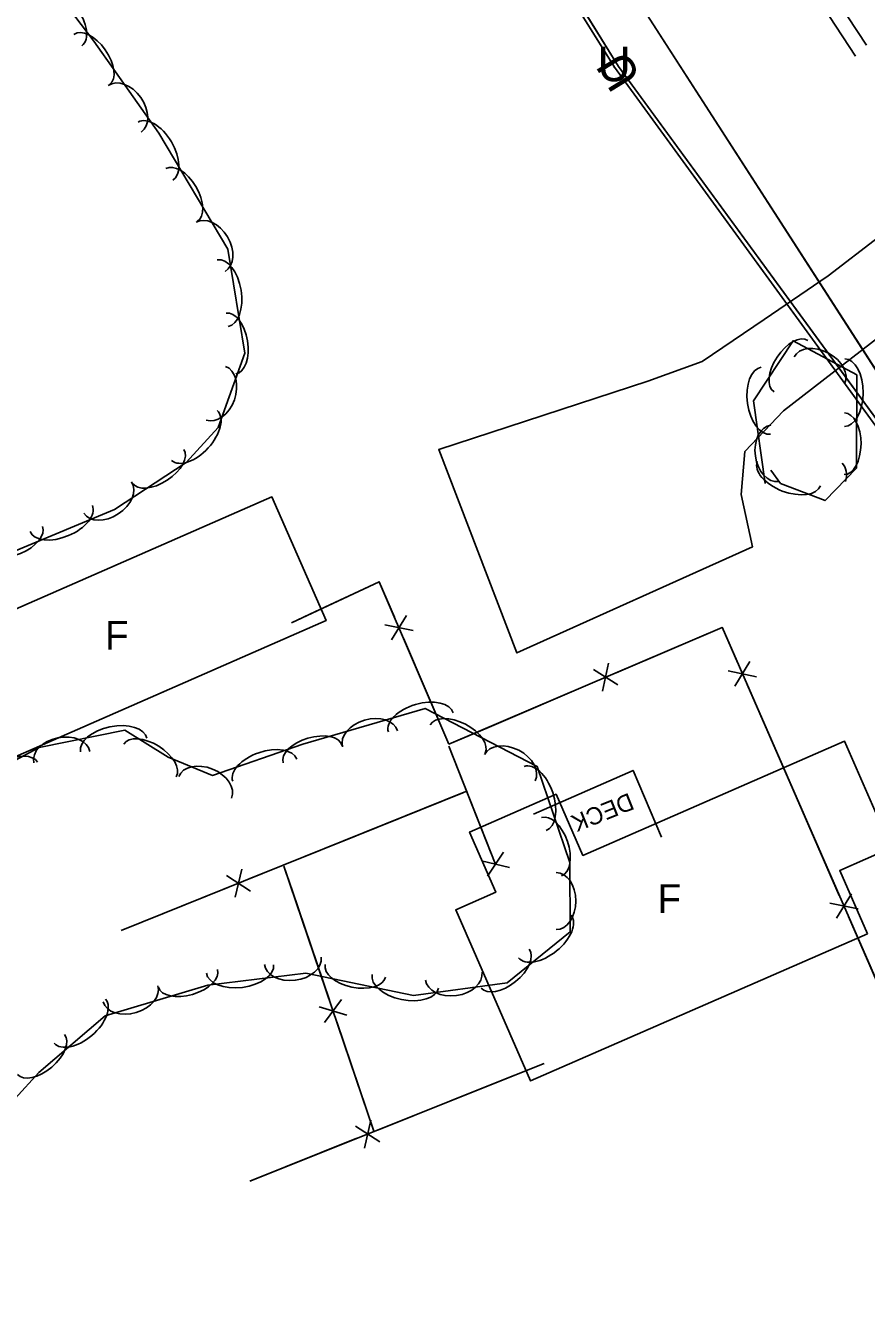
# Model space of a CAD drawing. Extents: x 954793 to 988390, y 1867850 to 1924428.
# Drawn here: x 960418.5 to 960564.5, y 1909154.3 to 1909374.2 of the extents above; entities that cross this region are included whole.
import ezdxf

# ---------------------------------------------------------------- set-up
doc = ezdxf.new("R2010")
doc.units = 0
for name, color, linetype in [('Default', 7, 'Continuous'), ('S_BUILDING', 7, 'Continuous'), ('S_BUILDING_ANNOT', 7, 'Continuous'), ('S_DRIVEWAY', 7, 'Continuous'), ('S_EDGE_PAVEMENT', 7, 'Continuous'), ('S_FENCE', 7, 'Continuous'), ('S_FIBER_OPTIC_CABLE', 7, 'Continuous'), ('S_MISC_STRUCTURES', 7, 'Continuous'), ('S_MISC_STRUCTURES_ANNOT', 7, 'Continuous'), ('S_SHOULDER', 7, 'Continuous'), ('S_TREE', 7, 'Continuous'), ('S_UNDERGROUND_CABLE', 7, 'Continuous'), ('S_UTL_PT_SYM', 7, 'Continuous'), ('S_WATER_UTILITIES', 7, 'Continuous')]:
    doc.layers.add(name, color=color, linetype=linetype)

msp = doc.modelspace()

# ---------------------------------------------------------------- linework, layer by layer
at = {"layer": 'S_BUILDING'}
for points in [[(960413.93, 1909246.01), (960470.71, 1909270.86), (960461.32, 1909292.32), (960396.17, 1909263.8), (960397.56, 1909260.62), (960399.11, 1909261.3), (960400.41, 1909258.33), (960401.06, 1909258.62), (960402.2, 1909256.01), (960408.37, 1909258.71)], [(960564.63, 1909216.48), (960506.2, 1909190.94), (960493.21, 1909220.65), (960500.16, 1909223.69), (960495.6, 1909234.13), (960510.63, 1909240.7), (960515.27, 1909230.09), (960560.66, 1909249.93), (960568.77, 1909231.37), (960559.83, 1909227.47)]]:
    msp.add_lwpolyline(points, close=True, dxfattribs=at)
at = {"layer": 'S_DRIVEWAY'}
msp.add_lwpolyline([(960568.78, 1909321.74), (960550.1, 1909307.25), (960543.39, 1909300.23), (960542.75, 1909292.76), (960544.72, 1909283.66), (960503.81, 1909265.23), (960490.25, 1909300.56), (960526.57, 1909312.4), (960535.97, 1909315.83), (960546.72, 1909323.13), (960557.83, 1909330.68), (960566.54, 1909337.41)], dxfattribs=at)
at = {"layer": 'S_EDGE_PAVEMENT'}
msp.add_lwpolyline([(960564.48, 1909370.74), (960554.76, 1909385.58), (960544.26, 1909401.26), (960533.77, 1909416.93), (960522.67, 1909433.27), (960511.58, 1909449.61), (960499.5, 1909467.22), (960487.43, 1909484.84), (960474.21, 1909503.97), (960460.99, 1909523.11), (960450.06, 1909538.89), (960439.13, 1909554.67), (960426.8, 1909572.48), (960414.46, 1909590.3), (960406.26, 1909602.16)], dxfattribs=at)
at = {"layer": 'S_FENCE'}
for p, q in [((960482.05, 1909267.48), (960484.68, 1909271.73)), ((960485.81, 1909269.1), (960480.92, 1909270.12)), ((960521.33, 1909259.69), (960517.09, 1909262.33)), ((960519.72, 1909263.46), (960518.7, 1909258.57)), ((960545.4, 1909261.11), (960540.5, 1909262.1)), ((960541.65, 1909259.47), (960544.26, 1909263.74)), ((960497.66, 1909229.16), (960502.52, 1909227.99)), ((960501.47, 1909230.66), (960498.71, 1909226.49)), ((960453.43, 1909226.62), (960457.62, 1909223.89)), ((960454.96, 1909222.82), (960456.09, 1909227.69)), ((960559.26, 1909219.16), (960561.86, 1909223.43)), ((960563.01, 1909220.8), (960558.11, 1909221.79)), ((960470.45, 1909201.05), (960473.4, 1909205.08)), ((960474.33, 1909202.37), (960469.52, 1909203.77)), ((960475.84, 1909183.08), (960480.02, 1909180.34)), ((960477.36, 1909179.27), (960478.5, 1909184.14))]:
    msp.add_line(p, q, dxfattribs=at)
for points in [[(960492.04, 1909249.39), (960479.93, 1909277.6), (960464.71, 1909270.48)], [(960482.58, 1909271.44), (960479.93, 1909277.6), (960467.89, 1909271.97)], [(960467.89, 1909271.97), (960464.71, 1909270.48)], [(960539.43, 1909269.66), (960492.04, 1909249.39)], [(960539.43, 1909269.66), (960521.05, 1909261.8)], [(960542.15, 1909263.44), (960539.43, 1909269.68)], [(960622.18, 1909080.21), (960539.43, 1909269.68)], [(960492.04, 1909249.39), (960484.16, 1909267.77)], [(960517.37, 1909260.23), (960498.99, 1909252.36)], [(960551.76, 1909241.45), (960543.75, 1909259.78)], [(960498.99, 1909252.36), (960492.04, 1909249.39)], [(960492.03, 1909249.05), (960499.35, 1909230.43)], [(960492.03, 1909249.05), (960500.15, 1909228.41)], [(960435.13, 1909217.02), (960494.97, 1909241.17)], [(960475.92, 1909233.49), (960494.46, 1909240.97)], [(960559.76, 1909223.13), (960551.76, 1909241.45)], [(960457.38, 1909226), (960475.92, 1909233.49)], [(960464.86, 1909223.9), (960463.39, 1909228.24)], [(960478.99, 1909182.23), (960463.39, 1909228.24)], [(960435.13, 1909217.02), (960453.67, 1909224.51)], [(960471.28, 1909204.96), (960464.86, 1909223.9)], [(960569.36, 1909201.14), (960561.36, 1909219.47)], [(960478.99, 1909182.23), (960472.57, 1909201.17)], [(960457.51, 1909173.53), (960508.55, 1909193.98)], [(960498.35, 1909189.89), (960508.55, 1909193.98)], [(960479.79, 1909182.45), (960498.35, 1909189.89)], [(960457.51, 1909173.53), (960476.07, 1909180.97)]]:
    msp.add_lwpolyline(points, dxfattribs=at)
at = {"layer": 'S_FIBER_OPTIC_CABLE'}
for p, q in [((960520.73, 1909366.93), (960487.68, 1909419.99)), ((960584.66, 1909279.06), (960520.73, 1909366.93))]:
    msp.add_line(p, q, dxfattribs=at)
msp.add_lwpolyline([(960823.74, 1908306.68), (960802.22, 1908384.11), (960790.78, 1908429.58), (960771.11, 1908509.31), (960752.95, 1908582.87), (960733.23, 1908667.22), (960715.56, 1908745.03), (960697.63, 1908827.49), (960680.37, 1908913.63), (960662.22, 1908992.74), (960644.98, 1909068.04), (960624.13, 1909159.31), (960611.12, 1909197.71), (960608.8, 1909220.01), (960584.66, 1909279.06), (960520.73, 1909366.93), (960487.68, 1909419.99)], dxfattribs=at)
msp.add_lwpolyline([(960823.74, 1908306.68), (960802.22, 1908384.11), (960790.78, 1908429.58), (960771.11, 1908509.31), (960752.95, 1908582.87), (960733.23, 1908667.22), (960715.56, 1908745.03), (960697.63, 1908827.49), (960680.37, 1908913.63), (960662.22, 1908992.74), (960644.98, 1909068.04), (960624.13, 1909159.31), (960611.12, 1909197.71), (960608.8, 1909220.01), (960584.66, 1909279.06), (960520.73, 1909366.93), (960487.68, 1909419.99)], dxfattribs=at)
at = {"layer": 'S_MISC_STRUCTURES'}
msp.add_lwpolyline([(960528.91, 1909233.26), (960523.97, 1909244.84), (960506.7, 1909237.27)], dxfattribs=at)
at = {"layer": 'S_SHOULDER'}
msp.add_lwpolyline([(960562.56, 1909368.83), (960552.48, 1909384.33), (960541.95, 1909399.97), (960531.41, 1909415.62), (960520.33, 1909431.85), (960509.25, 1909448.08), (960497.12, 1909465.82), (960484.99, 1909483.56), (960471.85, 1909502.59), (960458.7, 1909521.63), (960445.37, 1909540.64), (960439.33, 1909542.39), (960430.35, 1909554.82), (960429.37, 1909563.1), (960420.47, 1909575.78), (960411.58, 1909588.45), (960402.41, 1909601.72)], dxfattribs=at)
at = {"layer": 'S_TREE'}
for points in [[(960413.28, 1909393.96), (960430.41, 1909371.42), (960441.7, 1909355.49), (960453.69, 1909335.32), (960456.63, 1909317.28), (960452, 1909304.37), (960446.46, 1909298.32), (960433.98, 1909290.13), (960416.91, 1909282.99), (960402.71, 1909274.51), (960393.78, 1909270), (960384.2, 1909268.51)], [(960546.9, 1909294.64), (960544.9, 1909309.01), (960551.74, 1909319.42), (960562.82, 1909313.51), (960562.74, 1909297.32), (960557.29, 1909291.69), (960549.57, 1909294.64), (960547.91, 1909296.95)], [(960396.58, 1909231.98), (960405.51, 1909240.62), (960420.9, 1909248.79), (960435.78, 1909251.81), (960443.3, 1909247.12), (960450.99, 1909243.98), (960466.68, 1909249.38), (960487.89, 1909255.61), (960507.33, 1909245.53), (960513.02, 1909228.88), (960513.04, 1909216.81), (960502.13, 1909207.97), (960485.91, 1909205.77), (960467.18, 1909209.66), (960450.21, 1909207.54), (960432.39, 1909202.26), (960420.87, 1909192.42), (960416.77, 1909187.89)]]:
    msp.add_lwpolyline(points, dxfattribs=at)
for centre, major_axis, ratio, start_param in [((960424.79, 1909375.31), (-3.55, 4.67), 0.55008, 3.141593), ((960430.05, 1909368.26), (-3.09, 4.36), 0.540699, 3.141593), ((960435.79, 1909359.7), (-2.86, 4.04), 0.685311, 3.141593), ((960441.1, 1909352.34), (-3, 5.04), 0.55008, 3.141593), ((960445.64, 1909344.72), (-2.73, 4.6), 0.540699, 3.141593), ((960450.68, 1909335.73), (-2.53, 4.26), 0.685311, 3.141593), ((960452.78, 1909327.71), (-0.94, 5.79), 0.55008, 3.141593), ((960454.21, 1909318.95), (-0.86, 5.28), 0.540699, 3.141593), ((960551.38, 1909315.01), (-2.94, -4.47), 0.540699, 3.141593), ((960556.28, 1909314.3), (-4.37, 2.33), 0.685311, 3.141593), ((960451.6, 1909310.31), (1.67, 4.66), 0.685311, 3.141593), ((960547.04, 1909309.01), (0.81, -5.81), 0.55008, 3.141593), ((960560.68, 1909310.4), (0.03, 5.87), 0.55008, 3.141593), ((960447.87, 1909302.99), (3.96, 4.33), 0.55008, 3.141593), ((960560.64, 1909301.54), (0.03, 5.35), 0.540699, 3.141593), ((960548.57, 1909299.88), (0.68, -4.91), 0.685311, 3.141593), ((960441.56, 1909297.64), (4.47, 2.93), 0.540699, 3.141593), ((960551.02, 1909296.36), (5.48, -2.09), 0.55008, 3.141593), ((960556.79, 1909294.6), (3.45, 3.56), 0.685311, 5.391321), ((960432.8, 1909292.21), (4.14, 2.72), 0.685311, 3.141593), ((960424.76, 1909288.57), (5.41, 2.26), 0.55008, 3.141593), ((960416.58, 1909285.15), (4.93, 2.06), 0.540699, 3.141593), ((960487.15, 1909253.18), (-5.63, -1.65), 0.55008, 3.141593), ((960433.86, 1909249.25), (-5.75, -1.17), 0.55008, 3.141593), ((960478.34, 1909250.32), (-4.75, -1.4), 0.685311, 3.141593), ((960493.55, 1909250.28), (-4.75, 2.46), 0.540699, 3.141593), ((960424.84, 1909247.16), (-4.86, -0.98), 0.685311, 3.141593), ((960440.16, 1909246.58), (-4.54, 2.83), 0.540699, 3.141593), ((960468.38, 1909247.67), (-5.13, -1.51), 0.540699, 3.141593), ((960460.07, 1909244.86), (-5.55, -1.91), 0.55008, 3.141593), ((960502.58, 1909245.31), (-4.4, 2.28), 0.685311, 3.141593), ((960415.92, 1909243.74), (-4.72, -2.51), 0.540699, 3.141593), ((960449.73, 1909241.92), (-4.59, 1.87), 0.685311, 3.141593), ((960506.98, 1909239.98), (-1.9, 5.55), 0.55008, 3.141593), ((960509.85, 1909231.59), (-1.73, 5.06), 0.540699, 3.141593), ((960510.65, 1909222.16), (-0.01, 4.96), 0.685311, 3.141593), ((960508.67, 1909216), (4.56, 3.69), 0.55008, 3.141593), ((960501.78, 1909210.42), (4.15, 3.37), 0.540699, 3.141593), ((960455.78, 1909210.38), (5.82, 0.73), 0.55008, 3.141593), ((960464.94, 1909211.78), (4.92, 0.61), 0.685311, 3.141593), ((960475.78, 1909210.04), (5.23, -1.09), 0.540699, 3.141593), ((960446.74, 1909208.73), (5.13, 1.52), 0.540699, 3.141593), ((960484.46, 1909208.24), (5.75, -1.19), 0.55008, 3.141593), ((960492.86, 1909209.12), (4.91, 0.67), 0.685311, 3.141593), ((960436.79, 1909206.05), (4.75, 1.41), 0.685311, 3.141593), ((960428, 1909201.3), (4.46, 3.81), 0.55008, 3.141593), ((960421.25, 1909195.54), (4.06, 3.47), 0.540699, 3.141593)]:
    msp.add_ellipse(centre, major_axis=major_axis, ratio=ratio, start_param=start_param, end_param=6.283185, dxfattribs=at)
at = {"layer": 'S_UNDERGROUND_CABLE'}
for p, q in [((960521.44, 1909367.02), (960488.5, 1909420.49)), ((960585.48, 1909279.43), (960521.44, 1909367.02))]:
    msp.add_line(p, q, dxfattribs=at)
msp.add_lwpolyline([(960924.47, 1908058.47), (960931.11, 1908064.94), (960909.84, 1908124.82), (960893, 1908180.71), (960870.95, 1908252.27), (960855.38, 1908288.78), (960824.66, 1908307.36), (960801.48, 1908384.93), (960790.3, 1908429.37), (960771.93, 1908510.1), (960754.11, 1908582.75), (960734.09, 1908667.42), (960716.61, 1908744.97), (960698.42, 1908828.21), (960681.52, 1908913.94), (960663.18, 1908993.44), (960645.91, 1909068.19), (960624.8, 1909158.96), (960612.33, 1909198.29), (960609.74, 1909220.21), (960585.48, 1909279.43), (960521.44, 1909367.02), (960488.5, 1909420.49)], dxfattribs=at)
msp.add_lwpolyline([(960924.47, 1908058.47), (960931.11, 1908064.94), (960909.84, 1908124.82), (960893, 1908180.71), (960870.95, 1908252.27), (960855.38, 1908288.78), (960824.66, 1908307.36), (960801.48, 1908384.93), (960790.3, 1908429.37), (960771.93, 1908510.1), (960754.11, 1908582.75), (960734.09, 1908667.42), (960716.61, 1908744.97), (960698.42, 1908828.21), (960681.52, 1908913.94), (960663.18, 1908993.44), (960645.91, 1909068.19), (960624.8, 1909158.96), (960612.33, 1909198.29), (960609.74, 1909220.21), (960585.48, 1909279.43), (960521.44, 1909367.02), (960488.5, 1909420.49)], dxfattribs=at)
at = {"layer": 'S_UTL_PT_SYM'}
msp.add_lwpolyline([(960520.73, 1909366.93), (960520.73, 1909366.98), (960520.73, 1909366.93), (960520.68, 1909366.93), (960520.73, 1909366.93), (960520.73, 1909366.88), (960520.73, 1909366.93), (960520.78, 1909366.93)], dxfattribs=at)
msp.add_lwpolyline([(960520.73, 1909366.93), (960520.68, 1909366.9), (960520.73, 1909366.93), (960520.75, 1909366.89), (960520.73, 1909366.93), (960520.77, 1909366.95), (960520.73, 1909366.93), (960520.7, 1909366.97)], close=True, dxfattribs=at)
msp.add_lwpolyline([(960520.73, 1909366.93), (960520.68, 1909366.9), (960520.73, 1909366.93), (960520.75, 1909366.89), (960520.73, 1909366.93), (960520.77, 1909366.95), (960520.73, 1909366.93), (960520.7, 1909366.97)], close=True, dxfattribs=at)
at = {"layer": 'S_WATER_UTILITIES'}
msp.add_line((960572.88, 1909303.82), (960526.35, 1909376.08), dxfattribs=at)
msp.add_lwpolyline([(960837.31, 1908300.18), (960815.42, 1908376.37), (960799.36, 1908451.13), (960782.06, 1908511.66), (960769.86, 1908569.95), (960759.53, 1908608.03), (960741.64, 1908671.05), (960721.86, 1908751.64), (960703.62, 1908845.92), (960689.57, 1908910.47), (960670.06, 1908999.92), (960653.03, 1909080.98), (960637.25, 1909157.1), (960625.64, 1909197.43), (960610.54, 1909237.02), (960587.29, 1909281.55), (960572.88, 1909303.82), (960526.35, 1909376.08)], dxfattribs=at)
msp.add_lwpolyline([(960837.31, 1908300.18), (960815.42, 1908376.37), (960799.36, 1908451.13), (960782.06, 1908511.66), (960769.86, 1908569.95), (960759.53, 1908608.03), (960741.64, 1908671.05), (960721.86, 1908751.64), (960703.62, 1908845.92), (960689.57, 1908910.47), (960670.06, 1908999.92), (960653.03, 1909080.98), (960637.25, 1909157.1), (960625.64, 1909197.43), (960610.54, 1909237.02), (960587.29, 1909281.55), (960572.88, 1909303.82), (960526.35, 1909376.08)], dxfattribs=at)

# ---------------------------------------------------------------- texts
at = {"layer": 'Default'}
for rotation, p in [(360, (960517.81, 1909364.48)), (121.6353, (960525.51, 1909365.27))]:
    msp.add_text('U', height=6, rotation=rotation, dxfattribs=at).set_placement(p)
at = {"layer": 'S_BUILDING_ANNOT'}
for p in [(960432.36, 1909265.79), (960528.24, 1909220.09)]:
    msp.add_text('F', height=5, dxfattribs=at).set_placement(p)
at = {"layer": 'S_MISC_STRUCTURES_ANNOT'}
msp.add_text('DECK', height=3, rotation=201.8706, dxfattribs=at).set_placement((960523.31, 1909241.01))

doc.saveas('drawing.dxf')
